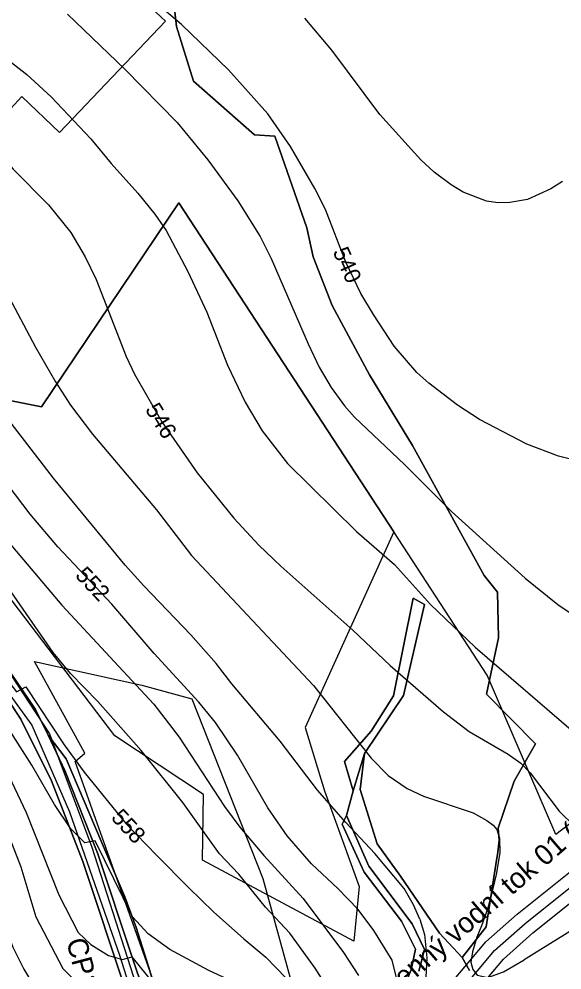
# Model space of a CAD drawing. Extents: x -709418 to -703832, y -1161719 to -1157826.
# Drawn here: x -707832.3 to -707566.4, y -1159133.3 to -1158667.8 of the extents above; entities that cross this region are included whole.
import ezdxf

# ---------------------------------------------------------------- set-up
doc = ezdxf.new("R2010")
doc.units = 0
for name, color, linetype in [('106_zastavitelné plochy', 7, 'Continuous'), ('110_silnice II. třídy a III. třídy', 7, 'Continuous'), ('120_vrstevnice hlavní', 7, 'Continuous'), ('121_vrstevnice hlavní_popis', 7, 'Continuous'), ('122_vrstevnice základní', 7, 'Continuous'), ('201_orná půda_KN', 7, 'Continuous'), ('206_TTP_KN', 7, 'Continuous'), ('210_ostatní plocha_KN', 7, 'Continuous'), ('303_příkop_stav', 7, 'Continuous'), ('309_příkop_stav_popis', 7, 'Continuous'), ('501_vodní tok', 7, 'Continuous'), ('502_vodní tok_popis', 7, 'Continuous'), ('514 odvodnění - LPIS', 7, 'Continuous'), ('735_OP sítí TI', 7, 'Continuous')]:
    doc.layers.add(name, color=color, linetype=linetype)

msp = doc.modelspace()

# ---------------------------------------------------------------- linework, layer by layer
at = {"layer": '106_zastavitelné plochy'}
for points in [[(-707834.22, -1158600.04), (-707760.59, -1158668.87), (-707812.4, -1158723.38), (-707830.81, -1158705.67), (-707847.17, -1158723.38), (-707900.34, -1158672.96), (-707834.22, -1158600.04)], [(-707824.6, -1158982.22), (-707772.11, -1158993.8), (-707747.57, -1159000.62), (-707712.8, -1159088.52), (-707669.85, -1159245.26), (-707672.58, -1159279.33), (-707667.12, -1159316.13), (-707648.03, -1159333.84), (-707636.44, -1159353.61), (-707616.67, -1159410.17), (-707574.4, -1159492.62), (-707589.4, -1159511.02), (-707645.99, -1159447.65), (-707695.75, -1159371.32), (-707724.39, -1159310.67), (-707760.52, -1159155.31), (-707804.83, -1159031.28), (-707800.06, -1159027.19), (-707824.6, -1158982.22)]]:
    msp.add_lwpolyline(points, dxfattribs=at)
at = {"layer": '110_silnice II. třídy a III. třídy'}
msp.add_lwpolyline([(-708949.18, -1159143.25), (-708851.52, -1159087.76), (-708763.44, -1159047.57), (-708704.41, -1159007.15), (-708617.29, -1158919.6), (-708571.81, -1158874.15), (-708546.81, -1158830.34), (-708531.01, -1158804.51), (-708475.96, -1158757.15), (-708390.75, -1158691.13), (-708373.04, -1158681.56), (-708289.6, -1158664.21), (-708263.74, -1158660.86), (-708218.75, -1158674.74), (-708130.19, -1158710.62), (-708061.25, -1158767.55), (-707984.07, -1158831.3), (-707891.2, -1158926.02), (-707845.98, -1158974.16), (-707817.26, -1159017.7), (-707796.68, -1159073.19), (-707758.86, -1159190.4)], dxfattribs=at)
at = {"layer": '120_vrstevnice hlavní'}
for points in [[(-707557.88, -1158884.3), (-707568.16, -1158881.72), (-707583.59, -1158875.87), (-707606.73, -1158863.86), (-707617.59, -1158856.86), (-707631.59, -1158846.01), (-707637.45, -1158840.86), (-707648.59, -1158827.86), (-707658.74, -1158812.43), (-707664.88, -1158802.15), (-707672.17, -1158786.72), (-707682.17, -1158761), (-707687.45, -1158750.72), (-707699.31, -1158730.15), (-707710.45, -1158714.14), (-707729.74, -1158692.57), (-707752.74, -1158670.43), (-707772.46, -1158653.57)], [(-707636.08, -1159108.46), (-707639.17, -1159101.31), (-707643.74, -1159093.31), (-707658.02, -1159076.3), (-707672.31, -1159061.02), (-707686.17, -1159045.3), (-707704.45, -1159021.3), (-707728.03, -1158993.16), (-707735.74, -1158983.3), (-707748.17, -1158969.16), (-707771.17, -1158945.3), (-707780.31, -1158935.15), (-707815.32, -1158892.58), (-707845.6, -1158853.58)], [(-707674.29, -1159261.8), (-707677.87, -1159232.35), (-707682.54, -1159215.05), (-707691.03, -1159193.35), (-707697.97, -1159174.23), (-707707.61, -1159155.78), (-707716.48, -1159146.83), (-707722.87, -1159141.85), (-707730.12, -1159137.73), (-707739.27, -1159133.61), (-707758.43, -1159123.31), (-707768.96, -1159115.58), (-707776.73, -1159107.32), (-707794.94, -1159070.03), (-707799.98, -1159071.07), (-707806.9, -1159064.2), (-707814.95, -1159052.25), (-707826.02, -1159032.96), (-707844.09, -1159004.73), (-707859.8, -1158979.14)], [(-707636.08, -1159108.46), (-707633.73, -1159115.9), (-707632.5, -1159127.31), (-707633.33, -1159143.04), (-707636.41, -1159156.18), (-707638.12, -1159164.65), (-707637.59, -1159171.39), (-707634.99, -1159173.46), (-707631.7, -1159173.63), (-707626.52, -1159172.58), (-707621.17, -1159169.28), (-707608.88, -1159158.59), (-707602.16, -1159153.88), (-707591.02, -1159148.59), (-707587.31, -1159148.02), (-707559.3, -1159139.02), (-707539.59, -1159131.59), (-707525.59, -1159124.45), (-707513.59, -1159121.31), (-707503.73, -1159120.31)]]:
    msp.add_lwpolyline(points, dxfattribs=at)
at = {"layer": '122_vrstevnice základní'}
for points in [[(-707976.18, -1158654.71), (-707961.18, -1158669.57), (-707956.61, -1158673.43), (-707949.32, -1158678.14), (-707934.47, -1158684.43), (-707899.61, -1158693.29), (-707882.46, -1158699.14), (-707869.6, -1158706.43), (-707855.32, -1158718.43), (-707846.89, -1158727.43), (-707835.17, -1158741.29), (-707817.74, -1158758.72), (-707806.89, -1158772.29), (-707799.89, -1158784.15), (-707794.46, -1158795.29), (-707779.74, -1158833.01), (-707775.74, -1158841.58)], [(-707876.46, -1158665.14), (-707865.03, -1158670.43), (-707842.18, -1158684.29), (-707828.46, -1158695), (-707816.46, -1158705.86), (-707797.03, -1158726.43), (-707787.17, -1158738.43), (-707774.03, -1158753), (-707765.74, -1158763.29), (-707760.17, -1158771.29), (-707749.6, -1158791.29), (-707740.31, -1158811.29), (-707730.17, -1158837.29), (-707721.45, -1158855.29), (-707713.17, -1158869.29), (-707700.88, -1158885.3), (-707667.02, -1158918.58), (-707648.45, -1158934.73), (-707630.73, -1158954.3), (-707608.88, -1158975.3), (-707560.8, -1159016.67)], [(-707808.46, -1158665.43), (-707780.46, -1158692.29), (-707754.88, -1158718.43), (-707739.74, -1158736.72), (-707725.17, -1158756.72), (-707714.17, -1158774.29), (-707708.74, -1158785.01), (-707690.74, -1158826.72), (-707685.31, -1158838.15), (-707679.45, -1158848.15), (-707672.88, -1158857.15), (-707668.02, -1158862.72), (-707643.45, -1158885.87), (-707620.45, -1158908.87), (-707584.45, -1158941.44), (-707568.45, -1158954.44), (-707555.02, -1158963.3)], [(-707566.16, -1158747.29), (-707571.88, -1158750.86), (-707583.31, -1158756.15), (-707591.88, -1158757.57), (-707597.59, -1158757.72), (-707603.31, -1158757), (-707614.73, -1158752.57), (-707620.73, -1158749), (-707629.02, -1158742.72), (-707635.59, -1158736.72), (-707655.59, -1158714.43), (-707679.02, -1158683), (-707692.31, -1158667.29)], [(-707838.74, -1158801.01), (-707824.17, -1158828.44), (-707814.46, -1158845.29), (-707807.03, -1158856.72), (-707796.32, -1158871.01), (-707764.89, -1158908.01), (-707747.74, -1158930.44), (-707688.02, -1158994.01), (-707659.88, -1159029.59), (-707651.45, -1159038.02), (-707642.17, -1159044.45), (-707634.17, -1159048.16), (-707609.88, -1159056.3), (-707603.14, -1159060.08), (-707600.08, -1159062.31), (-707598.37, -1159064.54), (-707597.01, -1159068.72), (-707596.76, -1159075.94), (-707598.68, -1159086.56), (-707601.19, -1159097.43), (-707602.86, -1159103.56), (-707605.81, -1159111.69)], [(-707775.74, -1158841.58), (-707762.31, -1158865.01), (-707745.03, -1158889.87), (-707727.03, -1158912.15), (-707714.88, -1158925.3), (-707704.03, -1158935.58), (-707668.74, -1158966.87), (-707650.59, -1158984.16), (-707624.45, -1159006.87), (-707611.88, -1159016.59), (-707592.73, -1159027.59), (-707586.59, -1159032.02), (-707582.02, -1159036.73), (-707567.73, -1159055.59), (-707560.16, -1159063.02)], [(-707645.44, -1159145), (-707649.59, -1159128.45), (-707658.45, -1159113.88), (-707666.17, -1159103.59), (-707676.17, -1159093.31), (-707689.02, -1159081.31), (-707701.02, -1159067.59), (-707710.45, -1159053.88), (-707725.31, -1159028.16), (-707736.03, -1159012.16), (-707744.17, -1159002.16), (-707766.03, -1158978.3), (-707786.89, -1158954.16), (-707813.17, -1158926.15), (-707826.74, -1158910.15), (-707861.89, -1158864.15)], [(-707843.6, -1158916.73), (-707811.32, -1158954.73), (-707766.31, -1159003.16), (-707753.88, -1159019.3), (-707731.6, -1159053.3), (-707724.17, -1159063.3), (-707712.45, -1159077.3), (-707693.17, -1159098.31), (-707673.44, -1159124.76), (-707665.99, -1159135.97)], [(-707677.53, -1159147.94), (-707687.22, -1159132.43), (-707699.69, -1159115.21), (-707711.62, -1159102.46), (-707724.6, -1159086.45), (-707734.03, -1159076.45), (-707752.03, -1159051.3), (-707772.46, -1159025.87), (-707793.74, -1159001.87), (-707807.03, -1158988.16), (-707815.6, -1158977.87), (-707840.46, -1158941.87)], [(-707855.53, -1158968.71), (-707833.47, -1158997.05), (-707828.99, -1158994.62), (-707810.15, -1159023.11), (-707800.29, -1159036.37), (-707779.89, -1159061.51), (-707764.85, -1159077.17), (-707749.18, -1159093.11), (-707737.08, -1159104.81), (-707722.22, -1159118.06), (-707711.34, -1159127), (-707701.6, -1159137.2), (-707694.68, -1159148.23), (-707688.97, -1159159.6), (-707683.07, -1159174.07), (-707665.46, -1159239.67)], [(-707876.88, -1158985.33), (-707865.64, -1159004.25), (-707855.31, -1159025.08), (-707844.59, -1159049.17), (-707831.3, -1159082.81), (-707824.02, -1159107.25), (-707810.82, -1159132.61), (-707798.57, -1159144.98), (-707786.15, -1159154.59), (-707769.85, -1159163.36), (-707765.2, -1159162.15)], [(-707867.75, -1158982.33), (-707845.96, -1159020.36), (-707828.75, -1159056.16)], [(-707886.99, -1158990.28), (-707879.04, -1159004.38), (-707869.7, -1159025.35), (-707858.82, -1159052.74), (-707846.38, -1159088.58), (-707840.83, -1159106.99), (-707835.29, -1159122.12), (-707829.93, -1159132.95), (-707818.68, -1159151.56), (-707806.43, -1159164.96), (-707786.09, -1159180.23), (-707759.76, -1159199.37)], [(-707828.75, -1159056.16), (-707812.81, -1159096.44), (-707803.22, -1159114.95), (-707797.01, -1159120.79), (-707788.38, -1159126.11), (-707781.66, -1159128.17)], [(-707605.81, -1159111.69), (-707608.16, -1159117.14), (-707610.14, -1159124.33), (-707611.01, -1159129.53), (-707610.02, -1159133.02), (-707607.88, -1159135.74), (-707602.73, -1159136.88), (-707594.99, -1159134.23), (-707584.88, -1159128.31)], [(-707552.35, -1159108.03), (-707584.88, -1159128.31)], [(-707781.66, -1159128.17), (-707777.01, -1159126.78), (-707766.1, -1159140.41), (-707759.19, -1159147.81), (-707748.85, -1159151.57), (-707736.09, -1159156.71), (-707727.63, -1159161.86), (-707713.19, -1159177.71), (-707707.47, -1159190.62), (-707697.25, -1159216.27), (-707691.35, -1159235.2), (-707686.42, -1159261.75), (-707682.74, -1159287.41), (-707679.44, -1159302.05), (-707674.64, -1159311.69), (-707670.32, -1159317.88), (-707664.28, -1159324.41), (-707651.85, -1159335.76), (-707639.94, -1159346.07), (-707632.35, -1159350.53), (-707628.04, -1159351.38)]]:
    msp.add_lwpolyline(points, dxfattribs=at)
at = {"layer": '201_orná půda_KN'}
for p, q in [((-707851.91, -1158979.77), (-707831.31, -1159010.48)), ((-707831.31, -1159010.48), (-707816.29, -1159040.66)), ((-707816.29, -1159040.66), (-707801, -1159080.14)), ((-707801, -1159080.14), (-707770.25, -1159172.63))]:
    msp.add_line(p, q, dxfattribs=at)
at = {"layer": '206_TTP_KN'}
for p, q in [((-707755.13, -1158671.44), (-707767.14, -1158562.91)), ((-707767.14, -1158562.91), (-707755.13, -1158671.44)), ((-707746.76, -1158698.13), (-707755.13, -1158671.44)), ((-707755.13, -1158671.44), (-707746.76, -1158698.13)), ((-707716.88, -1158724.5), (-707746.76, -1158698.13)), ((-707746.76, -1158698.13), (-707716.88, -1158724.5)), ((-707707.07, -1158725.19), (-707716.88, -1158724.5)), ((-707716.88, -1158724.5), (-707707.07, -1158725.19)), ((-707691.29, -1158769.98), (-707707.07, -1158725.19)), ((-707707.07, -1158725.19), (-707691.29, -1158769.98)), ((-707688.29, -1158784.18), (-707691.29, -1158769.98)), ((-707691.29, -1158769.98), (-707688.29, -1158784.18)), ((-707678.93, -1158808), (-707688.29, -1158784.18)), ((-707688.29, -1158784.18), (-707678.93, -1158808)), ((-707660.73, -1158841.88), (-707678.93, -1158808)), ((-707678.93, -1158808), (-707660.73, -1158841.88)), ((-707639.64, -1158876.6), (-707660.73, -1158841.88)), ((-707660.73, -1158841.88), (-707639.64, -1158876.6)), ((-707604.55, -1158940.09), (-707639.64, -1158876.6)), ((-707639.64, -1158876.6), (-707604.55, -1158940.09)), ((-707598, -1158948.26), (-707604.55, -1158940.09)), ((-707604.55, -1158940.09), (-707598, -1158948.26)), ((-707597.46, -1158970.7), (-707598, -1158948.26)), ((-707598, -1158948.26), (-707597.46, -1158970.7)), ((-707639.19, -1158951.29), (-707648.92, -1158999.11)), ((-707633.77, -1158954.43), (-707639.19, -1158951.29)), ((-707644.07, -1158998.86), (-707633.77, -1158954.43)), ((-707603.43, -1158998.23), (-707597.46, -1158970.7)), ((-707597.46, -1158970.7), (-707603.43, -1158998.23)), ((-707824.19, -1159005.7), (-707843.34, -1158977.6)), ((-707663.05, -1159027.34), (-707644.07, -1158998.86)), ((-707648.92, -1158999.11), (-707659.8, -1159016.35)), ((-707579.45, -1159022.57), (-707603.43, -1158998.23)), ((-707603.43, -1158998.23), (-707579.45, -1159022.57)), ((-707818.06, -1159018.33), (-707824.19, -1159005.7)), ((-707809.12, -1159029.91), (-707818.06, -1159018.33)), ((-707659.8, -1159016.35), (-707672.97, -1159031.19)), ((-707589.79, -1159040.86), (-707579.45, -1159022.57)), ((-707579.45, -1159022.57), (-707589.79, -1159040.86)), ((-707665.19, -1159044.93), (-707663.05, -1159027.34)), ((-707780.4, -1159097.48), (-707809.12, -1159029.91)), ((-707672.97, -1159031.19), (-707668.68, -1159045.64)), ((-707597.69, -1159063.8), (-707589.79, -1159040.86)), ((-707589.79, -1159040.86), (-707597.69, -1159063.8)), ((-707668.68, -1159045.64), (-707671.9, -1159057.59)), ((-707656.87, -1159071.58), (-707665.19, -1159044.93)), ((-707671.9, -1159057.59), (-707674.01, -1159061.85)), ((-707674.01, -1159061.85), (-707663.32, -1159085.42)), ((-707597.23, -1159069.75), (-707597.69, -1159063.8)), ((-707597.69, -1159063.8), (-707597.23, -1159069.75)), ((-707597.76, -1159075.61), (-707597.23, -1159069.75)), ((-707597.23, -1159069.75), (-707597.76, -1159075.61)), ((-707645.39, -1159087.42), (-707656.87, -1159071.58)), ((-707598.76, -1159081.57), (-707597.76, -1159075.61)), ((-707597.76, -1159075.61), (-707598.76, -1159081.57)), ((-707601.69, -1159100.57), (-707598.76, -1159081.57)), ((-707598.76, -1159081.57), (-707601.69, -1159100.57)), ((-707663.32, -1159085.42), (-707645.06, -1159109.39)), ((-707626.33, -1159115.22), (-707645.39, -1159087.42)), ((-707774.97, -1159112.47), (-707780.4, -1159097.48)), ((-707603.51, -1159112.1), (-707601.69, -1159100.57)), ((-707601.69, -1159100.57), (-707603.51, -1159112.1)), ((-707645.06, -1159109.39), (-707638.12, -1159123.11)), ((-707615.26, -1159127.17), (-707603.51, -1159112.1)), ((-707603.51, -1159112.1), (-707615.26, -1159127.17)), ((-707768.84, -1159131.63), (-707774.97, -1159112.47)), ((-707615.26, -1159127.17), (-707626.33, -1159115.22)), ((-707638.12, -1159123.11), (-707640.26, -1159133.26)), ((-707611.62, -1159133.49), (-707615.26, -1159127.17)), ((-707760.1, -1159159.85), (-707768.84, -1159131.63)), ((-707640.26, -1159133.26), (-707655.38, -1159168.5))]:
    msp.add_line(p, q, dxfattribs=at)
at = {"layer": '210_ostatní plocha_KN'}
for p, q in [((-707648.92, -1158999.11), (-707639.19, -1158951.29)), ((-707639.19, -1158951.29), (-707633.77, -1158954.43)), ((-707633.77, -1158954.43), (-707644.07, -1158998.86)), ((-707831.31, -1159010.48), (-707851.91, -1158979.77)), ((-707843.34, -1158977.6), (-707824.19, -1159005.7)), ((-707644.07, -1158998.86), (-707663.05, -1159027.34)), ((-707659.8, -1159016.35), (-707648.92, -1158999.11)), ((-707824.19, -1159005.7), (-707818.06, -1159018.33)), ((-707816.29, -1159040.66), (-707831.31, -1159010.48)), ((-707818.06, -1159018.33), (-707809.85, -1159035.67)), ((-707818.06, -1159018.33), (-707809.12, -1159029.91)), ((-707809.85, -1159035.67), (-707818.06, -1159018.33)), ((-707672.97, -1159031.19), (-707659.8, -1159016.35)), ((-707663.05, -1159027.34), (-707668.68, -1159045.64)), ((-707668.68, -1159045.64), (-707663.05, -1159027.34)), ((-707663.05, -1159027.34), (-707665.19, -1159044.93)), ((-707809.12, -1159029.91), (-707780.4, -1159097.48)), ((-707668.68, -1159045.64), (-707672.97, -1159031.19)), ((-707809.85, -1159035.67), (-707793.72, -1159076.49)), ((-707793.72, -1159076.49), (-707809.85, -1159035.67)), ((-707801, -1159080.14), (-707816.29, -1159040.66)), ((-707671.9, -1159057.59), (-707668.68, -1159045.64)), ((-707665.19, -1159044.93), (-707656.87, -1159071.58)), ((-707674.01, -1159061.85), (-707671.9, -1159057.59)), ((-707671.9, -1159057.59), (-707660.91, -1159082.39)), ((-707660.91, -1159082.39), (-707671.9, -1159057.59)), ((-707663.32, -1159085.42), (-707674.01, -1159061.85)), ((-707656.87, -1159071.58), (-707645.39, -1159087.42)), ((-707793.72, -1159076.49), (-707776.95, -1159126.58)), ((-707776.95, -1159126.58), (-707793.72, -1159076.49)), ((-707770.25, -1159172.63), (-707801, -1159080.14)), ((-707660.91, -1159082.39), (-707639.82, -1159110.69)), ((-707639.82, -1159110.69), (-707660.91, -1159082.39)), ((-707645.06, -1159109.39), (-707663.32, -1159085.42)), ((-707645.39, -1159087.42), (-707626.33, -1159115.22)), ((-707780.4, -1159097.48), (-707774.97, -1159112.47)), ((-707638.12, -1159123.11), (-707645.06, -1159109.39)), ((-707639.82, -1159110.69), (-707633.75, -1159123.21)), ((-707633.75, -1159123.21), (-707639.82, -1159110.69)), ((-707774.97, -1159112.47), (-707768.84, -1159131.63)), ((-707626.33, -1159115.22), (-707615.26, -1159127.17)), ((-707640.26, -1159133.26), (-707638.12, -1159123.11)), ((-707633.75, -1159123.21), (-707636.47, -1159133.81)), ((-707636.47, -1159133.81), (-707633.75, -1159123.21)), ((-707776.95, -1159126.58), (-707766.82, -1159156.62)), ((-707766.82, -1159156.62), (-707776.95, -1159126.58)), ((-707615.26, -1159127.17), (-707611.62, -1159133.49)), ((-707768.84, -1159131.63), (-707760.1, -1159159.85)), ((-707655.38, -1159168.5), (-707640.26, -1159133.26))]:
    msp.add_line(p, q, dxfattribs=at)
at = {"layer": '303_příkop_stav'}
msp.add_lwpolyline([(-708250.87, -1158668.97), (-708160.79, -1158701.67), (-708131, -1158713.8), (-708094.03, -1158745.37), (-708034.33, -1158794.43), (-707966.01, -1158854.26), (-707908.86, -1158912.99), (-707855.85, -1158972.42), (-707825.99, -1159013.41), (-707807.55, -1159055.79), (-707783.12, -1159126.04), (-707762.36, -1159191.37)], dxfattribs=at)
at = {"layer": '501_vodní tok'}
msp.add_lwpolyline([(-707613.1, -1159378.85), (-707628.56, -1159344.91), (-707634.98, -1159326.36), (-707640.83, -1159300.4), (-707647.96, -1159259.6), (-707650.1, -1159226.22), (-707643.26, -1159192.84), (-707638.41, -1159178), (-707625.28, -1159154.61), (-707599.41, -1159123.75), (-707584.48, -1159110.53), (-707473.27, -1159021.56)], dxfattribs=at)
at = {"layer": '514 odvodnění - LPIS'}
msp.add_lwpolyline([(-707489.16, -1159005.71), (-707569.43, -1159066.92), (-707603.01, -1158988.93), (-707648.79, -1158918.72), (-707754.07, -1158757.73), (-707821.22, -1158857.62), (-707930.88, -1158835.7), (-707845.96, -1158689.5), (-707856.8, -1158594.73), (-707922.5, -1158552.13), (-707951.37, -1158536.17), (-707973.13, -1158501.33), (-707931.06, -1158427.16), (-707896.86, -1158345.91), (-707805.32, -1158276.05), (-707728.07, -1158192.72), (-707668.81, -1158046.81), (-707588.53, -1158111.37), (-707569.75, -1158097.71), (-707553.1, -1158117.35), (-707594.94, -1158189.49), (-707609.56, -1158341.44), (-707552.38, -1158375.86)], dxfattribs=at)
msp.add_lwpolyline([(-707648.79, -1158918.72), (-707692.14, -1159014.51), (-707682.75, -1159045.59), (-707665.73, -1159092.42), (-707668.38, -1159119.25), (-707742.37, -1159079.52), (-707741.89, -1159047.31), (-707785.4, -1159018.6), (-707877.26, -1158898.12), (-707934.28, -1158855.79), (-707969.39, -1158831.92), (-707961.99, -1158704.22), (-707922.5, -1158552.13), (-707856.8, -1158594.73), (-707845.96, -1158689.5), (-707930.88, -1158835.7), (-707821.22, -1158857.62), (-707754.07, -1158757.73)], close=True, dxfattribs=at)
at = {"layer": '735_OP sítí TI'}
for points in [[(-707618.56, -1159381.33), (-707634.14, -1159347.14), (-707640.76, -1159328.01), (-707646.72, -1159301.58), (-707653.93, -1159260.31), (-707656.14, -1159225.8), (-707649.07, -1159191.3), (-707643.93, -1159175.58), (-707630.24, -1159151.18), (-707603.73, -1159119.55), (-707588.35, -1159105.93), (-707479.03, -1159018.48)], [(-707607.64, -1159376.36), (-707622.99, -1159342.68), (-707629.2, -1159324.72), (-707634.95, -1159299.22), (-707642, -1159258.89), (-707644.06, -1159226.64), (-707637.45, -1159194.38), (-707632.89, -1159180.42), (-707620.32, -1159158.03), (-707595.1, -1159127.95), (-707580.62, -1159115.12), (-707477.69, -1159032.78)]]:
    msp.add_lwpolyline(points, dxfattribs=at)

# ---------------------------------------------------------------- texts
at = {"layer": '121_vrstevnice hlavní_popis'}
for s, rotation, p in [('540', 294.1063, (-707678.79, -1158781.59)), ('546', 301.7232, (-707770.75, -1158858.86)), ('552', 313.3382, (-707805.15, -1158940.47)), ('558', 312.7467, (-707787.58, -1159059.01))]:
    msp.add_text(s, height=8, rotation=rotation, dxfattribs=at).set_placement(p)
at = {"layer": '309_příkop_stav_popis'}
msp.add_text('CP1/III12853', height=10, rotation=284.8675, dxfattribs=at).set_placement((-707809.21, -1159119.05))
at = {"layer": '502_vodní tok_popis'}
msp.add_text('Bezejmenný vodní tok 01 (Lesy ČR, s.p.)', height=10, rotation=40.7601, dxfattribs=at).set_placement((-707677.27, -1159171.32))

doc.saveas('drawing.dxf')
